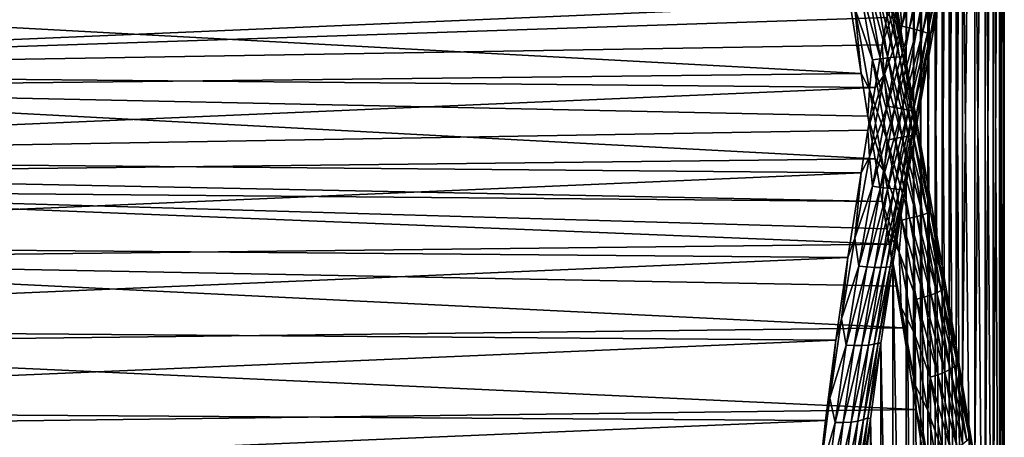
# Model space of a CAD drawing. Header units: metres. Extents: x -44 to 117, y -432 to 89.
# Tile 1052 of 1056: x 87 to 117, y -10 to 3. Entities that reach past the tile are written whole.
import ezdxf

# ---------------------------------------------------------------- set-up
doc = ezdxf.new("R2010")
doc.units = ezdxf.units.M
doc.layers.add('solid_125568', color=7, linetype='CONTINUOUS')

msp = doc.modelspace()

# ---------------------------------------------------------------- linework, layer by layer
at = {"layer": 'solid_125568'}
for points in [[(114.729057, -0.645255, 24.977018), (114.729012, 26.724457, 47.942703), (114.955894, 26.862715, 49.215157)], [(114.95594, -1.922387, 25.061831), (114.729057, -0.645255, 24.977018), (114.955894, 26.862715, 49.215157)], [(114.95594, -1.922387, 25.061831), (114.955894, 26.862715, 49.215157), (115.182625, 26.940605, 50.495106)], [(115.182671, -3.196414, 25.207397), (114.95594, -1.922387, 25.061831), (115.182625, 26.940605, 50.495106)], [(115.182671, -3.196414, 25.207397), (115.182625, 26.940605, 50.495106), (115.406937, 26.957777, 51.778347)], [(115.406982, -4.46314, 25.41333), (115.182671, -3.196414, 25.207397), (115.406937, 26.957777, 51.778347)], [(115.406982, -4.46314, 25.41333), (115.406937, 26.957777, 51.778347), (115.626633, 26.914303, 53.060841)], [(115.626678, -5.718608, 25.678862), (115.406982, -4.46314, 25.41333), (115.626633, 26.914303, 53.060841)], [(115.626678, -5.718608, 25.678862), (115.626633, 26.914303, 53.060841), (115.839668, 26.81053, 54.338806)], [(115.839714, -6.959147, 26.002993), (115.626678, -5.718608, 25.678862), (115.839668, 26.81053, 54.338806)], [(115.839714, -6.959147, 26.002993), (115.839668, 26.81053, 54.338806), (116.044075, 26.647129, 55.608494)], [(114.283821, 1.901812, 24.989298), (114.283783, 26.270042, 45.436474), (114.504234, 26.526566, 46.681881)], [(114.50428, 0.630785, 24.95295), (114.283821, 1.901812, 24.989298), (114.504234, 26.526566, 46.681881)], [(114.50428, 0.630785, 24.95295), (114.504234, 26.526566, 46.681881), (114.729012, 26.724457, 47.942703)], [(114.729057, -0.645255, 24.977018), (114.50428, 0.630785, 24.95295), (114.729012, 26.724457, 47.942703)], [(116.044121, -8.181174, 26.384401), (115.839714, -6.959147, 26.002993), (116.044075, 26.647129, 55.608494)], [(116.044121, -8.181174, 26.384401), (116.044075, 26.647129, 55.608494), (116.420036, 26.145426, 58.109512)], [(114.283821, 1.901812, 24.989298), (113.864189, 4.41427, 25.240179), (114.283783, 26.270042, 45.436474)], [(116.420074, -10.557083, 27.312817), (116.044121, -8.181174, 26.384401), (116.420036, 26.145426, 58.109512)], [(116.420074, -10.557083, 27.312817), (116.420036, 26.145426, 58.109512), (116.742302, 25.41877, 60.539402)], [(116.74234, -12.823865, 28.450399), (116.420074, -10.557083, 27.312817), (116.742302, 25.41877, 60.539402)], [(116.74234, -12.823865, 28.450399), (116.742302, 25.41877, 60.539402), (117.001534, 24.478397, 62.878151)], [(117.001564, -14.963772, 29.782631), (116.74234, -12.823865, 28.450399), (117.001534, 24.478397, 62.878151)], [(117.001564, -14.963772, 29.782631), (117.001534, 24.478397, 62.878151), (117.191025, 23.336002, 65.109528)], [(117.191048, -16.962845, 31.295162), (117.001564, -14.963772, 29.782631), (117.191025, 23.336002, 65.109528)], [(117.191048, -16.962845, 31.295162), (117.191025, 23.336002, 65.109528), (117.306374, 22.002617, 67.220131)], [(117.306381, -18.809828, 32.974808), (117.191048, -16.962845, 31.295162), (117.306374, 22.002617, 67.220131)], [(117.306381, -18.809828, 32.974808), (117.306374, 22.002617, 67.220131), (117.345093, 20.488615, 69.198181)], [(117.345093, -20.494907, 34.809322), (117.345093, 20.488615, 69.198181), (117.306381, 18.803534, 71.032692)], [(117.345093, -20.494907, 34.809322), (117.306381, -18.809828, 32.974808), (117.345093, 20.488615, 69.198181)], [(117.306374, -22.008911, 36.787373), (117.306381, 18.803534, 71.032692), (117.191048, 16.956549, 72.712334)], [(117.306374, -22.008911, 36.787373), (117.345093, -20.494907, 34.809322), (117.306381, 18.803534, 71.032692)], [(117.191025, -23.342295, 38.897976), (117.191048, 16.956549, 72.712334), (117.001564, 14.957476, 74.224869)], [(117.191025, -23.342295, 38.897976), (117.306374, -22.008911, 36.787373), (117.191048, 16.956549, 72.712334)], [(117.001534, -24.48469, 41.129353), (117.001564, 14.957476, 74.224869), (116.742332, 12.817569, 75.557098)], [(117.001534, -24.48469, 41.129353), (117.191025, -23.342295, 38.897976), (117.001564, 14.957476, 74.224869)], [(116.742302, -25.42506, 43.468098), (116.742332, 12.817569, 75.557098), (116.420074, 10.550787, 76.694679)], [(116.742302, -25.42506, 43.468098), (117.001534, -24.48469, 41.129353), (116.742332, 12.817569, 75.557098)], [(116.420029, -26.151716, 45.897991), (116.420074, 10.550787, 76.694679), (116.044121, 8.174877, 77.623093)], [(116.420029, -26.151716, 45.897991), (116.742302, -25.42506, 43.468098), (116.420074, 10.550787, 76.694679)], [(116.044075, -26.653419, 48.399006), (116.044121, 8.174877, 77.623093), (115.839714, 6.95285, 78.004501)], [(116.044075, -26.653419, 48.399006), (116.420029, -26.151716, 45.897991), (116.044121, 8.174877, 77.623093)], [(115.839668, -26.816818, 49.668697), (115.839714, 6.95285, 78.004501), (115.626678, 5.71231, 78.328636)], [(115.839668, -26.816818, 49.668697), (116.044075, -26.653419, 48.399006), (115.839714, 6.95285, 78.004501)], [(115.626633, -26.920591, 50.946659), (115.626678, 5.71231, 78.328636), (115.406982, 4.456842, 78.594162)], [(115.626633, -26.920591, 50.946659), (115.839668, -26.816818, 49.668697), (115.626678, 5.71231, 78.328636)], [(114.066818, 4.024465, 79.940544), (114.145218, 3.024011, 80.001282), (114.599998, 5.495954, 79.605858)], [(114.599998, 5.495954, 79.605858), (114.145218, 3.024011, 80.001282), (114.840569, 5.431343, 79.492882)], [(114.145218, 3.024011, 80.001282), (114.38916, 2.968717, 79.890625), (114.840569, 5.431343, 79.492882)], [(114.840569, 5.431343, 79.492882), (114.38916, 2.968717, 79.890625), (115.056709, 5.362096, 79.336121)], [(114.38916, 2.968717, 79.890625), (114.610023, 2.912512, 79.735237), (115.056709, 5.362096, 79.336121)], [(115.056709, 5.362096, 79.336121), (114.610023, 2.912512, 79.735237), (115.23761, 5.291674, 79.14341)], [(114.610023, 2.912512, 79.735237), (114.796753, 2.858205, 79.54287), (115.23761, 5.291674, 79.14341)], [(115.23761, 5.291674, 79.14341), (114.796753, 2.858205, 79.54287), (115.376221, 5.22354, 78.925804)], [(114.796753, 2.858205, 79.54287), (114.941971, 2.808332, 79.324623), (115.376221, 5.22354, 78.925804)], [(115.376221, 5.22354, 78.925804), (114.941971, 2.808332, 79.324623), (115.470047, 5.160627, 78.695648)], [(114.941971, 2.808332, 79.324623), (115.042793, 2.764786, 79.092949), (115.470047, 5.160627, 78.695648)], [(115.406982, 4.456842, 78.594162), (115.470047, 5.160627, 78.695648), (115.042793, 2.764786, 79.092949)], [(112.682045, 3.588543, 23.98892), (112.799271, 4.462037, 24.158735), (113.230659, 1.968935, 23.883648)], [(112.799271, 4.462037, 24.158735), (113.053223, 4.486909, 24.257212), (113.4814, 2.004366, 23.987032)], [(113.230659, 1.968935, 23.883648), (112.799271, 4.462037, 24.158735), (113.4814, 2.004366, 23.987032)], [(113.053223, 4.486909, 24.257212), (113.288078, 4.501548, 24.401134), (113.711746, 2.033265, 24.135986)], [(113.4814, 2.004366, 23.987032), (113.053223, 4.486909, 24.257212), (113.711746, 2.033265, 24.135986)], [(113.288078, 4.501548, 24.401134), (113.492088, 4.505221, 24.583317), (113.910194, 2.054189, 24.323076)], [(113.711746, 2.033265, 24.135986), (113.288078, 4.501548, 24.401134), (113.910194, 2.054189, 24.323076)], [(113.492088, 4.505221, 24.583317), (113.656868, 4.49828, 24.793095), (114.06868, 2.066509, 24.537407)], [(113.910194, 2.054189, 24.323076), (113.492088, 4.505221, 24.583317), (114.06868, 2.066509, 24.537407)], [(113.656868, 4.49828, 24.793095), (113.778427, 4.482023, 25.018246), (114.183578, 2.070452, 24.766577)], [(114.06868, 2.066509, 24.537407), (113.656868, 4.49828, 24.793095), (114.183578, 2.070452, 24.766577)], [(114.183578, 2.070452, 24.766577), (113.778427, 4.482023, 25.018246), (113.864189, 4.41427, 25.240179)], [(114.183578, 2.070452, 24.766577), (113.864189, 4.41427, 25.240179), (114.283821, 1.901812, 24.989298)], [(115.182671, 3.190116, 78.800102), (115.406982, 4.456842, 78.594162), (115.042793, 2.764786, 79.092949)], [(115.406937, -26.964066, 52.229156), (115.406982, 4.456842, 78.594162), (115.182671, 3.190116, 78.800102)], [(115.406937, -26.964066, 52.229156), (115.626633, -26.920591, 50.946659), (115.406982, 4.456842, 78.594162)], [(113.751152, 3.772007, 80.000366), (62.910049, 4.264493, 79.929535), (62.493347, 1.588045, 80.2089)], [(72.068245, 3.756151, 24.004993), (112.456139, 4.188633, 24.066469), (112.870537, 1.547389, 23.796331)], [(112.682045, 3.588543, 23.98892), (112.870537, 1.547389, 23.796331), (112.456139, 4.188633, 24.066469)], [(114.066818, 4.024465, 79.940544), (113.672134, 3.298074, 80.060196), (113.529846, 2.445159, 80.147453)], [(114.066818, 4.024465, 79.940544), (113.529846, 2.445159, 80.147453), (113.597618, 1.492943, 80.19738)], [(114.066818, 4.024465, 79.940544), (113.597618, 1.492943, 80.19738), (114.145218, 3.024011, 80.001282)], [(113.672134, 3.298074, 80.060196), (113.751152, 3.772007, 80.000366), (62.493347, 1.588045, 80.2089)], [(71.736946, 1.089333, 23.774879), (72.068245, 3.756151, 24.004993), (112.870537, 1.547389, 23.796331)], [(113.131042, 1.046484, 23.783745), (112.870537, 1.547389, 23.796331), (112.682045, 3.588543, 23.98892)], [(113.131042, 1.046484, 23.783745), (112.682045, 3.588543, 23.98892), (113.230659, 1.968935, 23.883648)], [(113.529846, 2.445159, 80.147453), (113.672134, 3.298074, 80.060196), (62.493347, 1.588045, 80.2089)], [(114.95594, 1.916089, 78.945663), (115.182671, 3.190116, 78.800102), (115.042793, 2.764786, 79.092949)], [(115.182625, -26.946894, 53.512398), (115.182671, 3.190116, 78.800102), (114.95594, 1.916089, 78.945663)], [(115.182625, -26.946894, 53.512398), (115.406937, -26.964066, 52.229156), (115.182671, 3.190116, 78.800102)], [(113.597618, 1.492943, 80.19738), (113.684052, 0.527972, 80.174454), (114.145218, 3.024011, 80.001282)], [(114.145218, 3.024011, 80.001282), (113.684052, 0.527972, 80.174454), (114.38916, 2.968717, 79.890625)], [(113.684052, 0.527972, 80.174454), (113.931419, 0.482401, 80.067009), (114.38916, 2.968717, 79.890625)], [(114.38916, 2.968717, 79.890625), (113.931419, 0.482401, 80.067009), (114.610023, 2.912512, 79.735237)], [(113.931419, 0.482401, 80.067009), (114.157059, 0.439645, 79.914223), (114.610023, 2.912512, 79.735237)], [(114.610023, 2.912512, 79.735237), (114.157059, 0.439645, 79.914223), (114.796753, 2.858205, 79.54287)], [(114.157059, 0.439645, 79.914223), (114.349693, 0.401839, 79.72374), (114.796753, 2.858205, 79.54287)], [(114.796753, 2.858205, 79.54287), (114.349693, 0.401839, 79.72374), (114.941971, 2.808332, 79.324623)], [(114.349693, 0.401839, 79.72374), (114.501595, 0.370574, 79.506584), (114.941971, 2.808332, 79.324623)], [(114.941971, 2.808332, 79.324623), (114.501595, 0.370574, 79.506584), (115.042793, 2.764786, 79.092949)], [(114.501595, 0.370574, 79.506584), (114.609512, 0.34669, 79.275246), (115.042793, 2.764786, 79.092949)], [(114.95594, 1.916089, 78.945663), (115.042793, 2.764786, 79.092949), (114.609512, 0.34669, 79.275246)], [(113.307854, 1.112562, 80.231705), (113.529846, 2.445159, 80.147453), (62.493347, 1.588045, 80.2089)], [(113.597618, 1.492943, 80.19738), (113.529846, 2.445159, 80.147453), (113.307854, 1.112562, 80.231705)], [(113.131042, 1.046484, 23.783745), (113.230659, 1.968935, 23.883648), (113.684059, -0.534267, 23.833038)], [(113.230659, 1.968935, 23.883648), (113.4814, 2.004366, 23.987032), (113.931419, -0.488697, 23.940485)], [(113.684059, -0.534267, 23.833038), (113.230659, 1.968935, 23.883648), (113.931419, -0.488697, 23.940485)], [(113.4814, 2.004366, 23.987032), (113.711746, 2.033265, 24.135986), (114.157066, -0.44594, 24.093267)], [(113.931419, -0.488697, 23.940485), (113.4814, 2.004366, 23.987032), (114.157066, -0.44594, 24.093267)], [(113.711746, 2.033265, 24.135986), (113.910194, 2.054189, 24.323076), (114.349693, -0.408134, 24.283754)], [(114.157066, -0.44594, 24.093267), (113.711746, 2.033265, 24.135986), (114.349693, -0.408134, 24.283754)], [(113.910194, 2.054189, 24.323076), (114.06868, 2.066509, 24.537407), (114.501602, -0.376869, 24.500908)], [(114.349693, -0.408134, 24.283754), (113.910194, 2.054189, 24.323076), (114.501602, -0.376869, 24.500908)], [(114.06868, 2.066509, 24.537407), (114.183578, 2.070452, 24.766577), (114.609512, -0.352985, 24.732248)], [(114.501602, -0.376869, 24.500908), (114.06868, 2.066509, 24.537407), (114.609512, -0.352985, 24.732248)], [(114.183578, 2.070452, 24.766577), (114.283821, 1.901812, 24.989298), (114.50428, 0.630785, 24.95295)], [(114.609512, -0.352985, 24.732248), (114.183578, 2.070452, 24.766577), (114.50428, 0.630785, 24.95295)], [(114.729057, 0.638957, 79.030479), (114.95594, 1.916089, 78.945663), (114.609512, 0.34669, 79.275246)], [(114.955894, -26.869001, 54.792347), (114.95594, 1.916089, 78.945663), (114.729057, 0.638957, 79.030479)], [(114.955894, -26.869001, 54.792347), (115.182625, -26.946894, 53.512398), (114.95594, 1.916089, 78.945663)], [(113.307854, 1.112562, 80.231705), (62.493347, 1.588045, 80.2089), (62.117832, -1.095609, 80.232613)], [(71.736946, 1.089333, 23.774879), (112.870537, 1.547389, 23.796331), (113.087364, 0.215441, 23.754593)], [(113.131042, 1.046484, 23.783745), (113.087364, 0.215441, 23.754593), (112.870537, 1.547389, 23.796331)], [(113.597618, 1.492943, 80.19738), (113.307854, 1.112562, 80.231705), (113.087372, -0.221707, 80.252899)], [(113.597618, 1.492943, 80.19738), (113.087372, -0.221707, 80.252899), (113.13105, -1.052762, 80.223747)], [(113.597618, 1.492943, 80.19738), (113.13105, -1.052762, 80.223747), (113.684052, 0.527972, 80.174454)], [(113.087372, -0.221707, 80.252899), (113.307854, 1.112562, 80.231705), (62.117832, -1.095609, 80.232613)], [(71.361435, -1.594321, 23.798594), (71.736946, 1.089333, 23.774879), (113.307854, -1.118828, 23.775787)], [(71.736946, 1.089333, 23.774879), (113.087364, 0.215441, 23.754593), (113.307854, -1.118828, 23.775787)], [(113.597618, -1.499222, 23.810112), (113.087364, 0.215441, 23.754593), (113.131042, 1.046484, 23.783745)], [(113.597618, -1.499222, 23.810112), (113.131042, 1.046484, 23.783745), (113.684059, -0.534267, 23.833038)], [(114.50428, -0.637082, 79.054543), (114.729057, 0.638957, 79.030479), (114.609512, 0.34669, 79.275246)], [(114.729012, -26.730743, 56.0648), (114.729057, 0.638957, 79.030479), (114.50428, -0.637082, 79.054543)], [(114.609512, -0.352985, 24.732248), (114.50428, 0.630785, 24.95295), (114.729057, -0.645255, 24.977018)], [(114.729012, -26.730743, 56.0648), (114.955894, -26.869001, 54.792347), (114.729057, 0.638957, 79.030479)], [(113.13105, -1.052762, 80.223747), (113.230659, -1.97523, 80.123848), (113.684052, 0.527972, 80.174454)], [(113.684052, 0.527972, 80.174454), (113.230659, -1.97523, 80.123848), (113.931419, 0.482401, 80.067009)], [(113.230659, -1.97523, 80.123848), (113.4814, -2.010661, 80.020462), (113.931419, 0.482401, 80.067009)], [(113.931419, 0.482401, 80.067009), (113.4814, -2.010661, 80.020462), (114.157059, 0.439645, 79.914223)], [(113.4814, -2.010661, 80.020462), (113.711746, -2.03956, 79.871506), (114.157059, 0.439645, 79.914223)], [(114.157059, 0.439645, 79.914223), (113.711746, -2.03956, 79.871506), (114.349693, 0.401839, 79.72374)], [(113.711746, -2.03956, 79.871506), (113.910194, -2.060484, 79.684418), (114.349693, 0.401839, 79.72374)], [(114.349693, 0.401839, 79.72374), (113.910194, -2.060484, 79.684418), (114.501595, 0.370574, 79.506584)], [(113.910194, -2.060484, 79.684418), (114.06868, -2.072804, 79.470085), (114.501595, 0.370574, 79.506584)], [(114.501595, 0.370574, 79.506584), (114.06868, -2.072804, 79.470085), (114.609512, 0.34669, 79.275246)], [(114.06868, -2.072804, 79.470085), (114.183578, -2.076746, 79.240921), (114.609512, 0.34669, 79.275246)], [(114.50428, -0.637082, 79.054543), (114.609512, 0.34669, 79.275246), (114.183578, -2.076746, 79.240921)], [(113.597618, -1.499222, 23.810112), (113.307854, -1.118828, 23.775787), (113.087364, 0.215441, 23.754593)], [(112.870537, -1.553655, 80.211166), (113.087372, -0.221707, 80.252899), (62.117832, -1.095609, 80.232613)], [(113.13105, -1.052762, 80.223747), (113.087372, -0.221707, 80.252899), (112.870537, -1.553655, 80.211166)], [(113.597618, -1.499222, 23.810112), (113.684059, -0.534267, 23.833038), (114.145218, -3.030306, 24.006212)], [(113.684059, -0.534267, 23.833038), (113.931419, -0.488697, 23.940485), (114.389168, -2.975012, 24.116867)], [(114.145218, -3.030306, 24.006212), (113.684059, -0.534267, 23.833038), (114.389168, -2.975012, 24.116867)], [(113.931419, -0.488697, 23.940485), (114.157066, -0.44594, 24.093267), (114.610023, -2.918807, 24.272259)], [(114.389168, -2.975012, 24.116867), (113.931419, -0.488697, 23.940485), (114.610023, -2.918807, 24.272259)], [(114.157066, -0.44594, 24.093267), (114.349693, -0.408134, 24.283754), (114.796753, -2.8645, 24.464624)], [(114.610023, -2.918807, 24.272259), (114.157066, -0.44594, 24.093267), (114.796753, -2.8645, 24.464624)], [(114.349693, -0.408134, 24.283754), (114.501602, -0.376869, 24.500908), (114.941971, -2.814627, 24.682873)], [(114.796753, -2.8645, 24.464624), (114.349693, -0.408134, 24.283754), (114.941971, -2.814627, 24.682873)], [(114.501602, -0.376869, 24.500908), (114.609512, -0.352985, 24.732248), (115.042801, -2.771081, 24.914545)], [(114.941971, -2.814627, 24.682873), (114.501602, -0.376869, 24.500908), (115.042801, -2.771081, 24.914545)], [(114.609512, -0.352985, 24.732248), (114.729057, -0.645255, 24.977018), (114.95594, -1.922387, 25.061831)], [(115.042801, -2.771081, 24.914545), (114.609512, -0.352985, 24.732248), (114.95594, -1.922387, 25.061831)], [(114.283821, -1.908109, 79.018196), (114.50428, -0.637082, 79.054543), (114.183578, -2.076746, 79.240921)], [(114.504234, -26.532852, 57.325623), (114.50428, -0.637082, 79.054543), (114.283821, -1.908109, 79.018196)], [(114.504234, -26.532852, 57.325623), (114.729012, -26.730743, 56.0648), (114.50428, -0.637082, 79.054543)], [(112.870537, -1.553655, 80.211166), (62.117832, -1.095609, 80.232613), (61.786537, -3.762427, 80.002502)], [(71.361435, -1.594321, 23.798594), (113.307854, -1.118828, 23.775787), (113.529839, -2.451426, 23.860037)], [(113.13105, -1.052762, 80.223747), (112.870537, -1.553655, 80.211166), (112.682053, -3.594819, 80.018578)], [(113.13105, -1.052762, 80.223747), (112.682053, -3.594819, 80.018578), (113.230659, -1.97523, 80.123848)], [(113.597618, -1.499222, 23.810112), (113.529839, -2.451426, 23.860037), (113.307854, -1.118828, 23.775787)], [(114.066818, -4.030745, 24.066952), (113.529839, -2.451426, 23.860037), (113.597618, -1.499222, 23.810112)], [(114.066818, -4.030745, 24.066952), (113.597618, -1.499222, 23.810112), (114.145218, -3.030306, 24.006212)], [(112.456139, -4.194896, 79.941032), (112.870537, -1.553655, 80.211166), (61.786537, -3.762427, 80.002502)], [(71.289566, -2.076103, 23.829906), (71.361435, -1.594321, 23.798594), (113.529839, -2.451426, 23.860037)], [(112.682053, -3.594819, 80.018578), (112.870537, -1.553655, 80.211166), (112.456139, -4.194896, 79.941032)], [(70.944733, -4.27077, 24.077955), (71.289566, -2.076103, 23.829906), (113.751152, -3.778275, 24.007124)], [(71.289566, -2.076103, 23.829906), (113.672134, -3.304356, 23.947294), (113.751152, -3.778275, 24.007124)], [(71.289566, -2.076103, 23.829906), (113.529839, -2.451426, 23.860037), (113.672134, -3.304356, 23.947294)], [(112.682053, -3.594819, 80.018578), (112.799263, -4.468331, 79.848755), (113.230659, -1.97523, 80.123848)], [(113.230659, -1.97523, 80.123848), (112.799263, -4.468331, 79.848755), (113.4814, -2.010661, 80.020462)], [(112.799263, -4.468331, 79.848755), (113.053223, -4.493204, 79.750282), (113.4814, -2.010661, 80.020462)], [(113.4814, -2.010661, 80.020462), (113.053223, -4.493204, 79.750282), (113.711746, -2.03956, 79.871506)], [(113.053223, -4.493204, 79.750282), (113.288078, -4.507843, 79.606361), (113.711746, -2.03956, 79.871506)], [(113.711746, -2.03956, 79.871506), (113.288078, -4.507843, 79.606361), (113.910194, -2.060484, 79.684418)], [(113.288078, -4.507843, 79.606361), (113.492081, -4.511516, 79.424179), (113.910194, -2.060484, 79.684418)], [(113.910194, -2.060484, 79.684418), (113.492081, -4.511516, 79.424179), (114.06868, -2.072804, 79.470085)], [(113.492081, -4.511516, 79.424179), (113.65686, -4.504574, 79.214401), (114.06868, -2.072804, 79.470085)], [(114.06868, -2.072804, 79.470085), (113.65686, -4.504574, 79.214401), (114.183578, -2.076746, 79.240921)], [(113.65686, -4.504574, 79.214401), (113.778427, -4.488318, 78.98925), (114.183578, -2.076746, 79.240921)], [(113.864189, -4.420568, 78.767311), (114.183578, -2.076746, 79.240921), (113.778427, -4.488318, 78.98925)], [(113.864189, -4.420568, 78.767311), (114.283821, -1.908109, 79.018196), (114.183578, -2.076746, 79.240921)], [(114.283775, -26.276329, 58.57103), (114.283821, -1.908109, 79.018196), (113.864189, -4.420568, 78.767311)], [(114.283775, -26.276329, 58.57103), (114.504234, -26.532852, 57.325623), (114.283821, -1.908109, 79.018196)], [(115.042801, -2.771081, 24.914545), (114.95594, -1.922387, 25.061831), (115.182671, -3.196414, 25.207397)], [(114.066818, -4.030745, 24.066952), (113.672134, -3.304356, 23.947294), (113.529839, -2.451426, 23.860037)], [(114.066818, -4.030745, 24.066952), (114.145218, -3.030306, 24.006212), (114.600006, -5.502249, 24.401636)], [(114.145218, -3.030306, 24.006212), (114.389168, -2.975012, 24.116867), (114.840569, -5.437638, 24.514614)], [(114.600006, -5.502249, 24.401636), (114.145218, -3.030306, 24.006212), (114.840569, -5.437638, 24.514614)], [(114.389168, -2.975012, 24.116867), (114.610023, -2.918807, 24.272259), (115.056709, -5.368391, 24.671375)], [(114.840569, -5.437638, 24.514614), (114.389168, -2.975012, 24.116867), (115.056709, -5.368391, 24.671375)], [(114.610023, -2.918807, 24.272259), (114.796753, -2.8645, 24.464624), (115.23761, -5.297969, 24.864086)], [(115.056709, -5.368391, 24.671375), (114.610023, -2.918807, 24.272259), (115.23761, -5.297969, 24.864086)], [(114.796753, -2.8645, 24.464624), (114.941971, -2.814627, 24.682873), (115.376221, -5.229835, 25.08169)], [(115.23761, -5.297969, 24.864086), (114.796753, -2.8645, 24.464624), (115.376221, -5.229835, 25.08169)], [(114.941971, -2.814627, 24.682873), (115.042801, -2.771081, 24.914545), (115.470055, -5.166922, 25.311848)], [(115.376221, -5.229835, 25.08169), (114.941971, -2.814627, 24.682873), (115.470055, -5.166922, 25.311848)], [(115.042801, -2.771081, 24.914545), (115.182671, -3.196414, 25.207397), (115.406982, -4.46314, 25.41333)], [(115.470055, -5.166922, 25.311848), (115.042801, -2.771081, 24.914545), (115.406982, -4.46314, 25.41333)], [(114.12471, -5.760179, 24.347279), (113.751152, -3.778275, 24.007124), (113.672134, -3.304356, 23.947294)], [(114.12471, -5.760179, 24.347279), (113.672134, -3.304356, 23.947294), (114.066818, -4.030745, 24.066952)], [(112.682053, -3.594819, 80.018578), (112.456139, -4.194896, 79.941032), (112.265503, -6.114774, 79.581879)], [(112.682053, -3.594819, 80.018578), (112.265503, -6.114774, 79.581879), (112.799263, -4.468331, 79.848755)], [(112.456139, -4.194896, 79.941032), (61.786537, -3.762427, 80.002502), (61.502014, -6.389297, 79.522461)], [(70.944733, -4.27077, 24.077955), (113.751152, -3.778275, 24.007124), (113.969643, -5.095309, 24.216476)], [(114.12471, -5.760179, 24.347279), (113.969643, -5.095309, 24.216476), (113.751152, -3.778275, 24.007124)], [(112.080315, -6.781468, 79.428497), (112.456139, -4.194896, 79.941032), (61.502014, -6.389297, 79.522461)], [(70.490372, -6.915292, 24.612421), (70.944733, -4.27077, 24.077955), (114.183266, -6.398677, 24.487213)], [(70.944733, -4.27077, 24.077955), (113.969643, -5.095309, 24.216476), (114.183266, -6.398677, 24.487213)], [(112.265503, -6.114774, 79.581879), (112.456139, -4.194896, 79.941032), (112.080315, -6.781468, 79.428497)], [(114.523972, -6.530402, 24.552319), (114.066818, -4.030745, 24.066952), (114.600006, -5.502249, 24.401636)], [(114.12471, -5.760179, 24.347279), (114.066818, -4.030745, 24.066952), (114.523972, -6.530402, 24.552319)], [(112.265503, -6.114774, 79.581879), (112.403976, -6.933463, 79.349533), (112.799263, -4.468331, 79.848755)], [(112.799263, -4.468331, 79.848755), (112.403976, -6.933463, 79.349533), (113.053223, -4.493204, 79.750282)], [(112.403976, -6.933463, 79.349533), (112.660912, -6.947372, 79.256798), (113.053223, -4.493204, 79.750282)], [(113.053223, -4.493204, 79.750282), (112.660912, -6.947372, 79.256798), (113.288078, -4.507843, 79.606361)], [(112.660912, -6.947372, 79.256798), (112.899925, -6.947372, 79.11911), (113.288078, -4.507843, 79.606361)], [(113.288078, -4.507843, 79.606361), (112.899925, -6.947372, 79.11911), (113.492081, -4.511516, 79.424179)], [(112.899925, -6.947372, 79.11911), (113.109062, -6.933461, 78.943352), (113.492081, -4.511516, 79.424179)], [(113.109062, -6.933461, 78.943352), (113.27964, -6.906984, 78.739861), (113.65686, -4.504574, 79.214401)], [(113.492081, -4.511516, 79.424179), (113.109062, -6.933461, 78.943352), (113.65686, -4.504574, 79.214401)], [(113.27964, -6.906984, 78.739861), (113.407356, -6.870321, 78.520592), (113.778427, -4.488318, 78.98925)], [(113.65686, -4.504574, 79.214401), (113.27964, -6.906984, 78.739861), (113.778427, -4.488318, 78.98925)], [(113.864189, -4.420568, 78.767311), (113.778427, -4.488318, 78.98925), (113.407356, -6.870321, 78.520592)], [(113.485703, -6.870474, 78.286591), (113.864189, -4.420568, 78.767311), (113.407356, -6.870321, 78.520592)], [(113.864151, -25.592957, 61.00174), (113.864189, -4.420568, 78.767311), (113.485703, -6.870474, 78.286591)], [(113.864151, -25.592957, 61.00174), (114.283775, -26.276329, 58.57103), (113.864189, -4.420568, 78.767311)], [(115.470055, -5.166922, 25.311848), (115.406982, -4.46314, 25.41333), (115.626678, -5.718608, 25.678862)], [(114.12471, -5.760179, 24.347279), (114.183266, -6.398677, 24.487213), (113.969643, -5.095309, 24.216476)], [(115.376221, -5.229835, 25.08169), (115.470055, -5.166922, 25.311848), (115.878319, -7.523616, 25.92152)], [(115.470055, -5.166922, 25.311848), (115.626678, -5.718608, 25.678862), (115.839714, -6.959147, 26.002993)], [(115.878319, -7.523616, 25.92152), (115.470055, -5.166922, 25.311848), (115.839714, -6.959147, 26.002993)], [(114.523972, -6.530402, 24.552319), (114.600006, -5.502249, 24.401636), (115.034691, -7.933136, 25.016808)], [(114.600006, -5.502249, 24.401636), (114.840569, -5.437638, 24.514614), (115.272011, -7.859614, 25.131193)], [(115.034691, -7.933136, 25.016808), (114.600006, -5.502249, 24.401636), (115.272011, -7.859614, 25.131193)], [(114.840569, -5.437638, 24.514614), (115.056709, -5.368391, 24.671375), (115.48362, -7.777738, 25.28805)], [(115.272011, -7.859614, 25.131193), (114.840569, -5.437638, 24.514614), (115.48362, -7.777738, 25.28805)], [(115.056709, -5.368391, 24.671375), (115.23761, -5.297969, 24.864086), (115.65892, -7.6916, 25.479544)], [(115.48362, -7.777738, 25.28805), (115.056709, -5.368391, 24.671375), (115.65892, -7.6916, 25.479544)], [(115.23761, -5.297969, 24.864086), (115.376221, -5.229835, 25.08169), (115.791206, -7.605573, 25.69474)], [(115.65892, -7.6916, 25.479544), (115.23761, -5.297969, 24.864086), (115.791206, -7.605573, 25.69474)], [(115.791206, -7.605573, 25.69474), (115.376221, -5.229835, 25.08169), (115.878319, -7.523616, 25.92152)], [(114.55658, -8.173956, 24.963902), (114.183266, -6.398677, 24.487213), (114.12471, -5.760179, 24.347279)], [(114.55658, -8.173956, 24.963902), (114.12471, -5.760179, 24.347279), (114.523972, -6.530402, 24.552319)], [(112.265503, -6.114774, 79.581879), (112.080315, -6.781468, 79.428497), (111.895798, -8.593268, 78.915031)], [(112.265503, -6.114774, 79.581879), (111.895798, -8.593268, 78.915031), (112.403976, -6.933463, 79.349533)], [(112.080315, -6.781468, 79.428497), (61.502014, -6.389297, 79.522461), (61.266441, -8.953707, 78.798332)], [(70.490372, -6.915292, 24.612421), (114.183266, -6.398677, 24.487213), (114.588203, -8.950256, 25.208008)], [(114.55658, -8.173956, 24.963902), (114.588203, -8.950256, 25.208008), (114.183266, -6.398677, 24.487213)], [(114.95488, -8.980404, 25.263306), (114.523972, -6.530402, 24.552319), (115.034691, -7.933136, 25.016808)], [(114.55658, -8.173956, 24.963902), (114.523972, -6.530402, 24.552319), (114.95488, -8.980404, 25.263306)], [(111.756363, -9.287315, 78.684578), (112.080315, -6.781468, 79.428497), (61.266441, -8.953707, 78.798332)], [(70.002235, -9.503138, 25.398998), (70.490372, -6.915292, 24.612421), (114.588203, -8.950256, 25.208008)], [(111.895798, -8.593268, 78.915031), (112.080315, -6.781468, 79.428497), (111.756363, -9.287315, 78.684578)], [(111.895798, -8.593268, 78.915031), (112.058258, -9.351757, 78.627998), (112.403976, -6.933463, 79.349533)], [(112.403976, -6.933463, 79.349533), (112.058258, -9.351757, 78.627998), (112.660912, -6.947372, 79.256798)], [(112.058258, -9.351757, 78.627998), (112.317825, -9.354343, 78.541817), (112.660912, -6.947372, 79.256798)], [(112.317825, -9.354343, 78.541817), (112.560509, -9.339389, 78.41156), (112.899925, -6.947372, 79.11911)], [(112.660912, -6.947372, 79.256798), (112.317825, -9.354343, 78.541817), (112.899925, -6.947372, 79.11911)], [(112.560509, -9.339389, 78.41156), (112.77417, -9.307641, 78.243744), (113.109062, -6.933461, 78.943352)], [(112.899925, -6.947372, 79.11911), (112.560509, -9.339389, 78.41156), (113.109062, -6.933461, 78.943352)], [(112.77417, -9.307641, 78.243744), (112.949875, -9.261445, 78.048286), (113.27964, -6.906984, 78.739861)], [(113.109062, -6.933461, 78.943352), (112.77417, -9.307641, 78.243744), (113.27964, -6.906984, 78.739861)], [(112.949875, -9.261445, 78.048286), (113.083008, -9.204265, 77.836769), (113.407356, -6.870321, 78.520592)], [(113.27964, -6.906984, 78.739861), (112.949875, -9.261445, 78.048286), (113.407356, -6.870321, 78.520592)], [(113.485703, -6.870474, 78.286591), (113.407356, -6.870321, 78.520592), (113.083008, -9.204265, 77.836769)], [(113.161453, -9.232747, 77.58876), (113.485703, -6.870474, 78.286591), (113.083008, -9.204265, 77.836769)], [(113.48568, -24.69412, 63.330875), (113.485703, -6.870474, 78.286591), (113.161453, -9.232747, 77.58876)], [(113.48568, -24.69412, 63.330875), (113.864151, -25.592957, 61.00174), (113.485703, -6.870474, 78.286591)], [(115.878319, -7.523616, 25.92152), (115.839714, -6.959147, 26.002993), (116.044121, -8.181174, 26.384401)], [(115.65892, -7.6916, 25.479544), (115.791206, -7.605573, 25.69474), (116.174377, -9.924662, 26.518349)], [(115.791206, -7.605573, 25.69474), (115.878319, -7.523616, 25.92152), (116.255257, -9.824039, 26.739864)], [(116.174377, -9.924662, 26.518349), (115.791206, -7.605573, 25.69474), (116.255257, -9.824039, 26.739864)], [(116.255257, -9.824039, 26.739864), (115.878319, -7.523616, 25.92152), (116.044121, -8.181174, 26.384401)], [(114.95488, -8.980404, 25.263306), (115.034691, -7.933136, 25.016808), (115.436188, -10.305662, 25.848188)], [(115.034691, -7.933136, 25.016808), (115.272011, -7.859614, 25.131193), (115.670494, -10.223646, 25.963022)], [(115.436188, -10.305662, 25.848188), (115.034691, -7.933136, 25.016808), (115.670494, -10.223646, 25.963022)], [(115.272011, -7.859614, 25.131193), (115.48362, -7.777738, 25.28805), (115.877884, -10.12958, 26.11867)], [(115.670494, -10.223646, 25.963022), (115.272011, -7.859614, 25.131193), (115.877884, -10.12958, 26.11867)], [(115.48362, -7.777738, 25.28805), (115.65892, -7.6916, 25.479544), (116.047989, -10.028166, 26.307352)], [(115.877884, -10.12958, 26.11867), (115.48362, -7.777738, 25.28805), (116.047989, -10.028166, 26.307352)], [(116.047989, -10.028166, 26.307352), (115.65892, -7.6916, 25.479544), (116.174377, -9.924662, 26.518349)], [(114.954987, -10.528713, 25.793692), (114.588203, -8.950256, 25.208008), (114.55658, -8.173956, 24.963902)], [(114.954987, -10.528713, 25.793692), (114.55658, -8.173956, 24.963902), (114.95488, -8.980404, 25.263306)], [(116.255257, -9.824039, 26.739864), (116.044121, -8.181174, 26.384401), (116.420074, -10.557083, 27.312817)], [(111.895798, -8.593268, 78.915031), (111.756363, -9.287315, 78.684578), (111.586418, -11.009869, 78.021133)], [(111.895798, -8.593268, 78.915031), (111.586418, -11.009869, 78.021133), (112.058258, -9.351757, 78.627998)], [(111.756363, -9.287315, 78.684578), (61.266441, -8.953707, 78.798332), (61.081543, -11.433249, 77.838127)], [(70.002235, -9.503138, 25.398998), (114.588203, -8.950256, 25.208008), (114.952049, -11.406782, 26.157673)], [(112.679337, -11.548585, 77.143234), (112.816963, -11.470929, 76.94133), (113.083008, -9.204265, 77.836769)], [(112.949875, -9.261445, 78.048286), (112.679337, -11.548585, 77.143234), (113.083008, -9.204265, 77.836769)], [(113.161453, -9.232747, 77.58876), (113.083008, -9.204265, 77.836769), (112.816963, -11.470929, 76.94133)], [(114.954987, -10.528713, 25.793692), (114.952049, -11.406782, 26.157673), (114.588203, -8.950256, 25.208008)], [(115.346161, -11.362421, 26.195665), (114.95488, -8.980404, 25.263306), (115.436188, -10.305662, 25.848188)], [(114.954987, -10.528713, 25.793692), (114.95488, -8.980404, 25.263306), (115.346161, -11.362421, 26.195665)], [(111.494621, -11.693051, 77.721611), (111.756363, -9.287315, 78.684578), (61.081543, -11.433249, 77.838127)], [(69.484673, -12.009647, 26.432154), (70.002235, -9.503138, 25.398998), (114.952049, -11.406782, 26.157673)], [(111.586418, -11.009869, 78.021133), (111.756363, -9.287315, 78.684578), (111.494621, -11.693051, 77.721611)], [(111.586418, -11.009869, 78.021133), (111.774513, -11.703379, 77.687775), (112.058258, -9.351757, 78.627998)], [(112.058258, -9.351757, 78.627998), (111.774513, -11.703379, 77.687775), (112.317825, -9.354343, 78.541817)], [(111.774513, -11.703379, 77.687775), (112.036263, -11.694363, 77.608948), (112.317825, -9.354343, 78.541817)], [(112.036263, -11.694363, 77.608948), (112.28199, -11.664248, 77.487305), (112.560509, -9.339389, 78.41156)], [(112.317825, -9.354343, 78.541817), (112.036263, -11.694363, 77.608948), (112.560509, -9.339389, 78.41156)], [(112.28199, -11.664248, 77.487305), (112.499397, -11.614538, 77.328918), (112.77417, -9.307641, 78.243744)], [(112.560509, -9.339389, 78.41156), (112.28199, -11.664248, 77.487305), (112.77417, -9.307641, 78.243744)], [(112.499397, -11.614538, 77.328918), (112.679337, -11.548585, 77.143234), (112.949875, -9.261445, 78.048286)], [(112.77417, -9.307641, 78.243744), (112.499397, -11.614538, 77.328918), (112.949875, -9.261445, 78.048286)], [(112.900772, -11.492544, 76.686493), (113.161453, -9.232747, 77.58876), (112.816963, -11.470929, 76.94133)], [(113.161446, -23.596718, 65.535995), (113.161453, -9.232747, 77.58876), (112.900772, -11.492544, 76.686493)], [(113.161446, -23.596718, 65.535995), (113.48568, -24.69412, 63.330875), (113.161453, -9.232747, 77.58876)]]:
    msp.add_3dface(points, dxfattribs=at)

doc.saveas('drawing.dxf')
